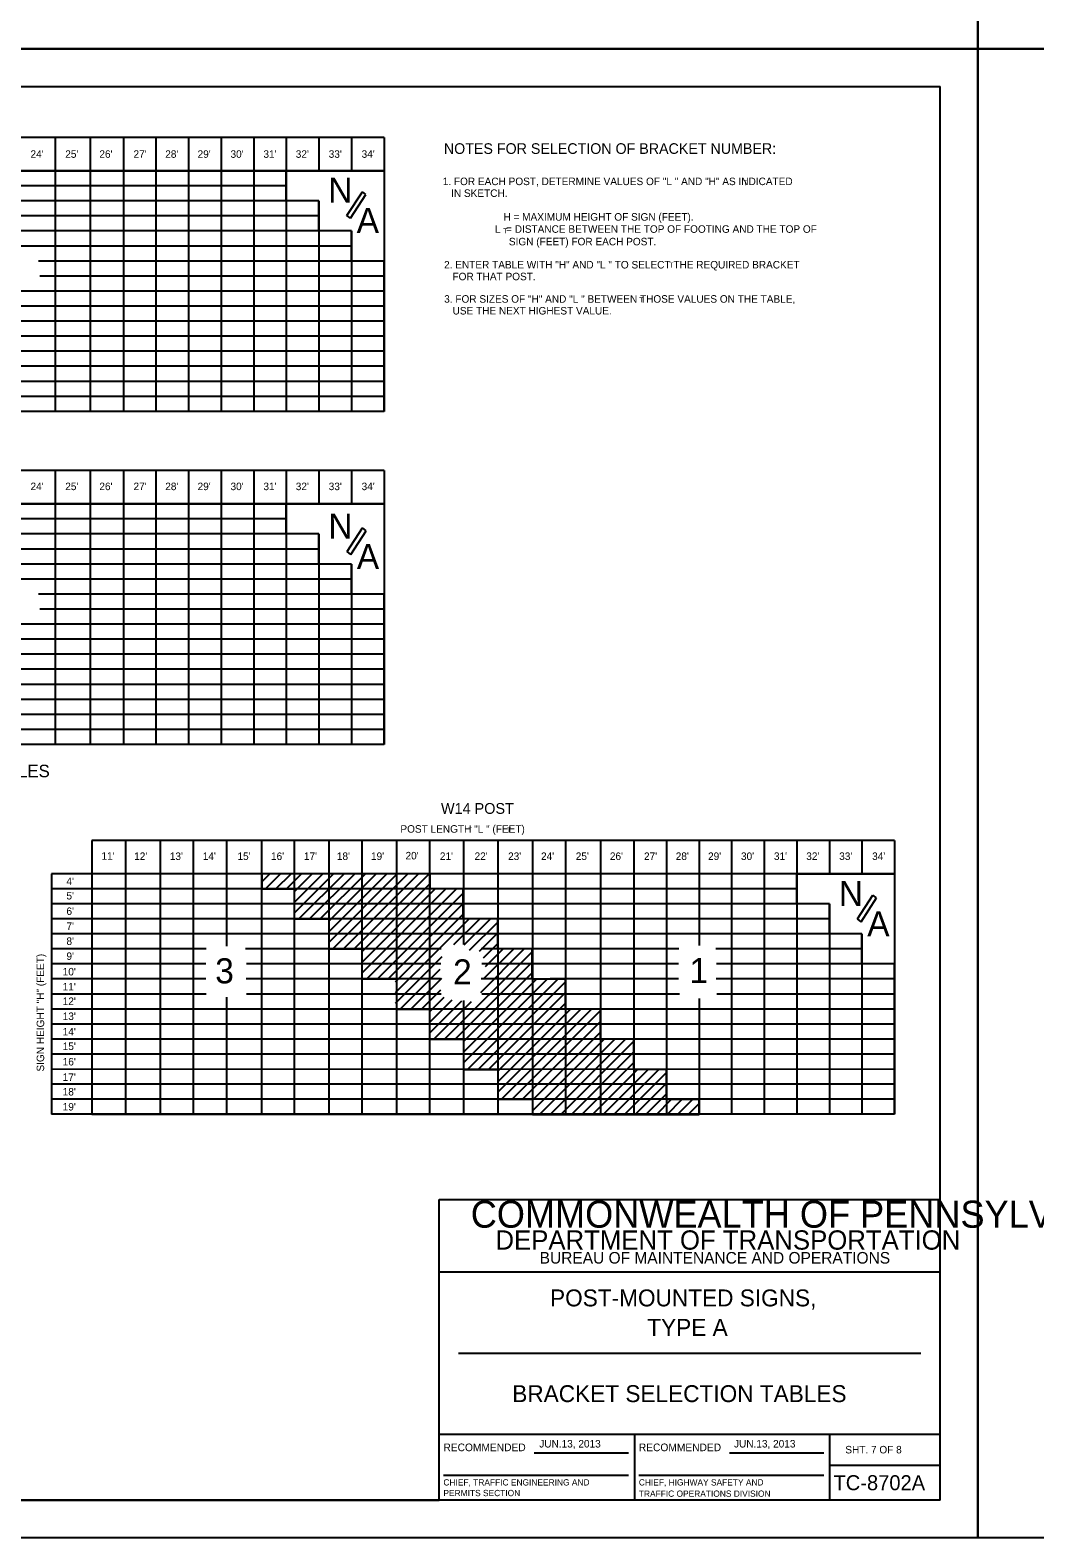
# Model space of a CAD drawing. Extents: x 637580 to 641008, y 294594 to 295782.
# Drawn here: x 639725 to 640126, y 294594 to 295195 of the extents above; entities that cross this region are included whole.
import ezdxf

# ---------------------------------------------------------------- set-up
doc = ezdxf.new("R2010")
doc.units = 0
for name, color, linetype in [('1', 7, 'Continuous'), ('2', 7, 'Continuous'), ('PLT-BNDY', 7, 'Continuous')]:
    doc.layers.add(name, color=color, linetype=linetype)

msp = doc.modelspace()

# ---------------------------------------------------------------- linework, layer by layer
at = {"layer": '1'}
for p, q in [((639302.31, 295172.63), (640088.31, 295172.63)), ((640088.31, 294608.63), (640088.31, 295172.63)), ((639888.31, 294608.63), (639888.31, 294728.63)), ((639888.31, 294728.63), (640088.31, 294728.63)), ((640088.31, 294699.63), (639888.31, 294699.63)), ((639896.06, 294667.31), (640080.56, 294667.31)), ((639888.31, 294635), (640088.31, 294635)), ((639966.31, 294635), (639966.31, 294608.63)), ((640044.19, 294608.63), (640044.19, 294635)), ((639926.24, 294627.57), (639963.87, 294627.57)), ((640004.24, 294627.57), (640041.87, 294627.57)), ((640044.19, 294622.63), (640088.31, 294622.63)), ((639889.99, 294618.68), (639963.87, 294618.68)), ((639967.99, 294618.68), (640041.87, 294618.68)), ((640088.31, 294608.63), (639302.31, 294608.63)), ((639302.31, 294608.63), (639888.31, 294608.63))]:
    msp.add_line(p, q, dxfattribs=at)
at = {"layer": '2'}
for p, q in [((639866.29, 295152.27), (639545.88, 295152.27)), ((639734.98, 295152.27), (639734.98, 295043.01)), ((639748.99, 295152.27), (639748.99, 295043.01)), ((639762.25, 295152.27), (639762.25, 295043.01)), ((639775.25, 295152.27), (639775.25, 295043.01)), ((639788.26, 295152.27), (639788.26, 295043.01)), ((639801.26, 295152.27), (639801.26, 295043.01)), ((639814.27, 295152.27), (639814.27, 295043.01)), ((639827.27, 295152.27), (639827.27, 295043.01)), ((639840.28, 295152.27), (639840.28, 295139.01)), ((639853.28, 295152.27), (639853.28, 295139.01)), ((639866.29, 295152.27), (639866.29, 295043.01)), ((639866.29, 295139.01), (639529.84, 295139.01)), ((639586.4, 295139.01), (639827.27, 295139.01)), ((639827.27, 295139.01), (639866.29, 295139.01)), ((639827.27, 295127.01), (639827.27, 295139.01)), ((639866.29, 295139.01), (639866.29, 295103.01)), ((639827.27, 295133.01), (639529.84, 295133.01)), ((639840.28, 295127.01), (639529.84, 295127.01)), ((639840.28, 295127.01), (639827.27, 295127.01)), ((639840.28, 295115.01), (639840.28, 295127.01)), ((639840.28, 295127.01), (639840.28, 295043.01)), ((639840.28, 295121.01), (639529.84, 295121.01)), ((639853.28, 295115.01), (639529.84, 295115.01)), ((639853.28, 295115.01), (639840.28, 295115.01)), ((639853.28, 295103.01), (639853.28, 295115.01)), ((639853.28, 295115.01), (639853.28, 295043.01)), ((639853.28, 295109.01), (639529.84, 295109.01)), ((639866.29, 295103.01), (639728.38, 295103.01)), ((639866.29, 295103.01), (639853.28, 295103.01)), ((639866.29, 295043.01), (639866.29, 295103.01)), ((639866.29, 295097.01), (639728.91, 295097.01)), ((639866.29, 295091.01), (639619.55, 295091.01)), ((639866.29, 295085.01), (639575.26, 295085.01)), ((639866.29, 295079.01), (639583.36, 295079.01)), ((639866.29, 295073.01), (639583.5, 295073.01)), ((639866.29, 295067.01), (639576.49, 295067.01)), ((639866.29, 295061.01), (639529.84, 295061.01)), ((639866.29, 295055.01), (639529.84, 295055.01)), ((639866.29, 295049.01), (639529.84, 295049.01)), ((639866.29, 295043.01), (639529.84, 295043.01)), ((639866.29, 295043.01), (639694.21, 295043.01)), ((639866.29, 295019.39), (639545.88, 295019.39)), ((639734.98, 295019.39), (639734.98, 294910.13)), ((639748.99, 295019.39), (639748.99, 294910.13)), ((639762.25, 295019.39), (639762.25, 294910.13)), ((639775.25, 295019.39), (639775.25, 294910.13)), ((639788.26, 295019.39), (639788.26, 294910.13)), ((639801.26, 295019.39), (639801.26, 294910.13)), ((639814.27, 295019.39), (639814.27, 294910.13)), ((639827.27, 295019.39), (639827.27, 294910.13)), ((639840.28, 295019.39), (639840.28, 295006.13)), ((639853.28, 295019.39), (639853.28, 295006.13)), ((639866.29, 295019.39), (639866.29, 294910.13)), ((639866.29, 295006.13), (639529.84, 295006.13)), ((639613.67, 295006.13), (639827.27, 295006.13)), ((639827.27, 295006.13), (639866.29, 295006.13)), ((639827.27, 294994.13), (639827.27, 295006.13)), ((639866.29, 295006.13), (639866.29, 294970.13)), ((639827.27, 295000.13), (639529.84, 295000.13)), ((639840.28, 294994.13), (639529.84, 294994.13)), ((639840.28, 294994.13), (639827.27, 294994.13)), ((639840.28, 294982.13), (639840.28, 294994.13)), ((639840.28, 294994.13), (639840.28, 294910.13)), ((639840.28, 294988.13), (639529.84, 294988.13)), ((639853.28, 294982.13), (639529.84, 294982.13)), ((639853.28, 294982.13), (639840.28, 294982.13)), ((639853.28, 294970.13), (639853.28, 294982.13)), ((639853.28, 294982.13), (639853.28, 294910.13)), ((639853.28, 294976.13), (639529.84, 294976.13)), ((639866.29, 294970.13), (639728.38, 294970.13)), ((639866.29, 294970.13), (639853.28, 294970.13)), ((639866.29, 294910.13), (639866.29, 294970.13)), ((639866.29, 294964.13), (639728.91, 294964.13)), ((639866.29, 294958.13), (639643.27, 294958.13)), ((639866.29, 294952.13), (639575.26, 294952.13)), ((639866.29, 294946.13), (639583.36, 294946.13)), ((639866.29, 294940.13), (639583.5, 294940.13)), ((639866.29, 294934.13), (639576.49, 294934.13)), ((639866.29, 294928.13), (639529.84, 294928.13)), ((639866.29, 294922.13), (639529.84, 294922.13)), ((639866.29, 294916.13), (639529.84, 294916.13)), ((639866.29, 294910.13), (639529.84, 294910.13)), ((639866.29, 294910.13), (639721.72, 294910.13)), ((640070.04, 294871.85), (639749.64, 294871.85)), ((639749.64, 294871.85), (639749.64, 294762.59)), ((639763.15, 294871.85), (639763.15, 294762.59)), ((639776.9, 294871.85), (639776.9, 294762.59)), ((639790.16, 294871.85), (639790.16, 294762.59)), ((639803.42, 294871.85), (639803.42, 294829.67)), ((639817.42, 294871.85), (639817.42, 294762.59)), ((639830.43, 294871.85), (639830.43, 294762.59)), ((639844.19, 294871.85), (639844.19, 294762.59)), ((639857.44, 294871.85), (639857.44, 294762.59)), ((639871.2, 294871.85), (639871.2, 294762.59)), ((639884.46, 294871.85), (639884.46, 294762.59)), ((639897.97, 294871.85), (639897.97, 294830.38)), ((639911.72, 294871.85), (639911.72, 294762.59)), ((639925.48, 294871.85), (639925.48, 294762.59)), ((639938.74, 294871.85), (639938.74, 294762.59)), ((639952.74, 294871.85), (639952.74, 294762.59)), ((639966, 294871.85), (639966, 294762.59)), ((639979.01, 294871.85), (639979.01, 294762.59)), ((639992.01, 294871.85), (639992.01, 294829.95)), ((640005.02, 294871.85), (640005.02, 294762.59)), ((640018.02, 294871.85), (640018.02, 294762.59)), ((640031.03, 294871.85), (640031.03, 294762.59)), ((640044.03, 294871.85), (640044.03, 294858.59)), ((640057.04, 294871.85), (640057.04, 294858.59)), ((640070.04, 294871.85), (640070.04, 294762.59)), ((639733.6, 294858.59), (639733.6, 294762.59)), ((640070.04, 294858.59), (639733.6, 294858.59)), ((639817.45, 294858.57), (639749.75, 294858.57)), ((639817.45, 294858.57), (639817.45, 294852.59)), ((639822.94, 294858.57), (639817.45, 294858.57)), ((639817.45, 294855.34), (639820.68, 294858.57)), ((639818.92, 294852.57), (639824.92, 294858.57)), ((639884.7, 294858.57), (639822.94, 294858.57)), ((639823.16, 294852.57), (639829.16, 294858.57)), ((639827.41, 294852.57), (639833.41, 294858.57)), ((639830.64, 294851.56), (639837.65, 294858.57)), ((639830.64, 294847.32), (639841.89, 294858.57)), ((639830.64, 294843.07), (639846.13, 294858.57)), ((639832.34, 294840.53), (639850.38, 294858.57)), ((639836.58, 294840.53), (639854.62, 294858.57)), ((639840.82, 294840.53), (639858.86, 294858.57)), ((639844.19, 294839.65), (639863.1, 294858.57)), ((639844.19, 294835.41), (639867.35, 294858.57)), ((639844.19, 294831.17), (639871.59, 294858.57)), ((639845.85, 294828.59), (639875.83, 294858.57)), ((639850.1, 294828.59), (639880.07, 294858.57)), ((639854.34, 294828.59), (639884.32, 294858.57)), ((640031.03, 294858.59), (639884.46, 294858.59)), ((639884.7, 294852.53), (639884.7, 294858.57)), ((640031.03, 294858.59), (640070.04, 294858.59)), ((640031.03, 294846.59), (640031.03, 294858.59)), ((640070.04, 294858.59), (640070.04, 294822.59)), ((640031.03, 294852.59), (639733.6, 294852.59)), ((639817.45, 294852.59), (639830.43, 294852.59)), ((639830.43, 294852.59), (639830.43, 294840.59)), ((639857.44, 294827.46), (639884.7, 294854.72)), ((639857.44, 294823.21), (639886.76, 294852.53)), ((639857.44, 294818.97), (639891, 294852.53)), ((639859.27, 294816.56), (639895.25, 294852.53)), ((639863.52, 294816.56), (639897.85, 294850.89)), ((639897.85, 294852.53), (639884.7, 294852.53)), ((639897.85, 294840.58), (639897.85, 294852.53)), ((640044.03, 294846.59), (639733.6, 294846.59)), ((639867.76, 294816.56), (639897.85, 294846.65)), ((640044.03, 294846.59), (640031.03, 294846.59)), ((640044.03, 294834.59), (640044.03, 294846.59)), ((640044.03, 294846.59), (640044.03, 294762.59)), ((640044.03, 294840.59), (639733.6, 294840.59)), ((639830.43, 294840.59), (639844.19, 294840.59)), ((639844.19, 294840.59), (639844.19, 294828.59)), ((639870.92, 294815.47), (639897.85, 294842.41)), ((639870.92, 294811.23), (639900.26, 294840.58)), ((639894.21, 294830.28), (639904.51, 294840.58)), ((639911.66, 294840.58), (639897.85, 294840.58)), ((639898.32, 294830.15), (639908.75, 294840.58)), ((639900.44, 294828.03), (639911.66, 294839.24)), ((639911.66, 294828.55), (639911.66, 294840.58)), ((640057.04, 294834.59), (639733.6, 294834.59)), ((639904.35, 294827.69), (639911.66, 294835)), ((640057.04, 294834.59), (640044.03, 294834.59)), ((640057.04, 294822.59), (640057.04, 294834.59)), ((640057.04, 294834.59), (640057.04, 294762.59)), ((639795.35, 294828.59), (639733.6, 294828.59)), ((639889.05, 294828.59), (639811.04, 294828.59)), ((639844.19, 294828.59), (639857.44, 294828.59)), ((639857.44, 294828.59), (639857.44, 294816.59)), ((639870.92, 294806.99), (639889.54, 294825.62)), ((639890.42, 294792.55), (639925.48, 294827.61)), ((639904.89, 294811.26), (639922.14, 294828.52)), ((639983.99, 294828.59), (639905.03, 294828.59)), ((639905.94, 294825.04), (639911.66, 294830.76)), ((639905.98, 294816.59), (639917.9, 294828.52)), ((639906.74, 294821.59), (639913.66, 294828.52)), ((639925.47, 294828.55), (639911.66, 294828.55)), ((639925.47, 294816.58), (639925.47, 294828.55)), ((640057.04, 294828.59), (639998.77, 294828.59)), ((639795.16, 294822.59), (639733.6, 294822.59)), ((639817.42, 294822.59), (639811.33, 294822.59)), ((639888.94, 294822.59), (639817.42, 294822.59)), ((639872.73, 294804.55), (639888.69, 294820.51)), ((639894.66, 294792.55), (639925.48, 294823.37)), ((639925.48, 294822.59), (639905.26, 294822.59)), ((639983.86, 294822.59), (639925.48, 294822.59)), ((640070.04, 294822.59), (639999.03, 294822.59)), ((640070.04, 294822.59), (640057.04, 294822.59)), ((640070.04, 294762.59), (640070.04, 294822.59)), ((639795.2, 294816.59), (639733.6, 294816.59)), ((639817.42, 294816.59), (639811.29, 294816.59)), ((639888.82, 294816.59), (639817.42, 294816.59)), ((639857.44, 294816.59), (639871.2, 294816.59)), ((639871.2, 294816.59), (639871.2, 294804.59)), ((639876.97, 294804.55), (639889.32, 294816.9)), ((639897.94, 294791.58), (639925.48, 294819.12)), ((639897.94, 294787.34), (639927.11, 294816.52)), ((639897.94, 294783.1), (639931.36, 294816.52)), ((639899.56, 294780.48), (639935.66, 294816.58)), ((639903.81, 294780.48), (639938.74, 294815.41)), ((639925.48, 294816.59), (639905.03, 294816.59)), ((639938.74, 294816.58), (639925.47, 294816.58)), ((639983.86, 294816.59), (639932.66, 294816.59)), ((639938.74, 294804.59), (639938.74, 294816.58)), ((640070.04, 294816.59), (639998.9, 294816.59)), ((639795.35, 294810.59), (639733.6, 294810.59)), ((639803.42, 294809.34), (639803.42, 294762.59)), ((639817.42, 294810.59), (639811.38, 294810.59)), ((639889.05, 294810.59), (639817.42, 294810.59)), ((639881.21, 294804.55), (639888.92, 294812.26)), ((639884.69, 294803.79), (639890.25, 294809.35)), ((639884.69, 294799.54), (639893.46, 294808.32)), ((639884.69, 294795.3), (639897.3, 294807.92)), ((639886.18, 294792.55), (639901.18, 294807.55)), ((639897.97, 294808.01), (639897.97, 294762.59)), ((639984.25, 294810.59), (639905.37, 294810.59)), ((639908.05, 294780.48), (639938.74, 294811.17)), ((639992.01, 294808.81), (639992.01, 294762.59)), ((640070.04, 294810.59), (639999.16, 294810.59)), ((639776.9, 294804.59), (639733.6, 294804.59)), ((640070.04, 294804.59), (639776.9, 294804.59)), ((639871.2, 294804.59), (639884.46, 294804.59)), ((639884.46, 294804.59), (639884.46, 294792.59)), ((639911.67, 294779.86), (639938.74, 294806.92)), ((639911.67, 294775.62), (639940.65, 294804.59)), ((639911.67, 294771.38), (639944.82, 294804.52)), ((639913.14, 294768.6), (639949.13, 294804.59)), ((639917.38, 294768.6), (639952.74, 294803.96)), ((639952.74, 294804.59), (639938.74, 294804.59)), ((639952.74, 294792.59), (639952.74, 294804.59)), ((639776.9, 294798.59), (639733.6, 294798.59)), ((640070.04, 294798.59), (639776.9, 294798.59)), ((639921.62, 294768.6), (639952.76, 294799.73)), ((639925.51, 294768.24), (639952.76, 294795.49)), ((639776.9, 294792.59), (639733.6, 294792.59)), ((640070.04, 294792.59), (639776.9, 294792.59)), ((639884.46, 294792.59), (639897.96, 294792.59)), ((639897.96, 294792.59), (639897.96, 294780.52)), ((639925.51, 294764), (639954.02, 294792.51)), ((639928.32, 294762.57), (639958.27, 294792.51)), ((639932.57, 294762.57), (639962.51, 294792.51)), ((639936.81, 294762.57), (639965.98, 294791.74)), ((639966.01, 294792.59), (639952.74, 294792.59)), ((639966.01, 294780.5), (639966.01, 294792.59)), ((639776.9, 294786.59), (639733.6, 294786.59)), ((640070.04, 294786.59), (639776.9, 294786.59)), ((639941.05, 294762.57), (639965.98, 294787.5)), ((639945.29, 294762.57), (639965.98, 294783.26)), ((640070.04, 294780.47), (639733.6, 294780.59)), ((639897.96, 294780.52), (639911.73, 294780.52)), ((639911.73, 294780.52), (639911.73, 294768.6)), ((639949.54, 294762.57), (639967.47, 294780.5)), ((639953.78, 294762.57), (639971.71, 294780.5)), ((639958.02, 294762.57), (639975.95, 294780.5)), ((639962.27, 294762.57), (639979.01, 294779.32)), ((639979.01, 294780.5), (639966.01, 294780.5)), ((639979.01, 294768.53), (639979.01, 294780.5)), ((640070.04, 294774.59), (639733.6, 294774.59)), ((639966.51, 294762.57), (639979.01, 294775.08)), ((640070.04, 294768.59), (639733.6, 294768.59)), ((639911.73, 294768.6), (639925.51, 294768.6)), ((639925.51, 294768.6), (639925.51, 294762.57)), ((639970.75, 294762.57), (639979.01, 294770.83)), ((639974.99, 294762.57), (639980.95, 294768.53)), ((639992.02, 294768.53), (639979.01, 294768.53)), ((639979.24, 294762.57), (639985.19, 294768.53)), ((639983.48, 294762.57), (639989.44, 294768.53)), ((639987.72, 294762.57), (639992.02, 294766.87)), ((639992.02, 294762.57), (639992.02, 294768.53)), ((640070.04, 294762.59), (639733.6, 294762.59)), ((639749.64, 294762.59), (639925.48, 294762.59)), ((639925.51, 294762.57), (639992.02, 294762.57)), ((639991.96, 294762.57), (639992.02, 294762.62)), ((640070.04, 294762.59), (639992.01, 294762.59))]:
    msp.add_line(p, q, dxfattribs=at)
for points in [[(639851.5, 295121.18), (639857.64, 295130.63)], [(639852.92, 295120.07), (639859.06, 295129.52)], [(639859.06, 295129.52), (639857.64, 295130.63)], [(639852.92, 295120.07), (639851.5, 295121.18)], [(639851.57, 294987.08), (639857.71, 294996.53)], [(639852.99, 294985.98), (639859.13, 294995.43)], [(639859.13, 294995.43), (639857.71, 294996.53)], [(639852.99, 294985.98), (639851.57, 294987.08)], [(640055.28, 294840.56), (640061.43, 294850)], [(640062.85, 294848.9), (640061.43, 294850)], [(640056.7, 294839.45), (640062.85, 294848.9)], [(640056.7, 294839.45), (640055.28, 294840.56)]]:
    msp.add_lwpolyline(points, dxfattribs=at)
at = {"layer": 'PLT-BNDY'}
for points in [[(639262.31, 295781.63), (640103.31, 295781.63), (640103.31, 295187.63), (639262.31, 295187.63)], [(640103.31, 295781.63), (640944.31, 295781.63), (640944.31, 295187.63), (640103.31, 295187.63)], [(639262.31, 295187.63), (640103.31, 295187.63), (640103.31, 294593.63), (639262.31, 294593.63)], [(640103.31, 295187.63), (640944.31, 295187.63), (640944.31, 294593.63), (640103.31, 294593.63)]]:
    msp.add_lwpolyline(points, close=True, dxfattribs=at)

# ---------------------------------------------------------------- texts
at = {"layer": '1'}
for s, height, p in [('1. FOR EACH POST, DETERMINE VALUES OF "L " AND "H" AS INDICATED', 3, (639889.72, 295133.3)), ('T', 2, (640009.65, 295133.24)), ('   IN SKETCH.', 3, (639889.72, 295128.6)), ('H = MAXIMUM HEIGHT OF SIGN (FEET).', 3, (639913.95, 295119.12)), ('L  = DISTANCE BETWEEN THE TOP OF FOOTING AND THE TOP OF', 3, (639910.55, 295114.28)), ('T', 2, (639913.88, 295114.06)), ('     SIGN (FEET) FOR EACH POST.', 3, (639910.55, 295109.28)), ('2. ENTER TABLE WITH "H" AND "L " TO SELECT THE REQUIRED BRACKET', 3, (639890.26, 295100.05)), ('T', 2, (639980.13, 295100.43)), ('   FOR THAT POST.', 3, (639890.26, 295095.35)), ('3. FOR SIZES OF "H" AND "L " BETWEEN THOSE VALUES ON THE TABLE,', 3, (639890.3, 295086.39)), ('   USE THE NEXT HIGHEST VALUE.', 3, (639890.3, 295081.69)), ('T', 2, (639968.12, 295086.5)), ('COMMONWEALTH OF PENNSYLVANIA', 10.7828, (639900.9, 294717.36)), ('DEPARTMENT OF TRANSPORTATION', 7.6837, (639910.76, 294708.61)), ('BUREAU OF MAINTENANCE AND OPERATIONS', 4.6253, (639928.41, 294703.04)), ('POST-MOUNTED SIGNS,', 6.75, (639932.54, 294685.97)), ('TYPE A', 6.75, (639971.35, 294674.22)), ('BRACKET SELECTION TABLES', 6.75, (639917.47, 294647.78)), ('RECOMMENDED', 3.048, (639889.99, 294628.2)), ('RECOMMENDED', 3.048, (639967.99, 294628.2)), ('SHT. 7 OF 8', 3, (640050.4, 294627.31)), ('CHIEF, TRAFFIC ENGINEERING AND', 2.5, (639889.99, 294614.51)), ('CHIEF, HIGHWAY SAFETY AND', 2.5, (639967.99, 294614.51)), ('TC-8702A', 6, (640045.68, 294612.63)), ('PERMITS SECTION', 2.5, (639889.99, 294610.26)), ('TRAFFIC OPERATIONS DIVISION', 2.5, (639967.99, 294610.01))]:
    msp.add_text(s, height=height, dxfattribs=at).set_placement(p)
at = {"layer": '2'}
for s, height, p in [('NOTES FOR SELECTION OF BRACKET NUMBER:', 4.25, (639890.17, 295145.76)), ("24'", 3, (639725.19, 295144.2)), ("25'", 3, (639739.05, 295144.2)), ("26'", 3, (639752.67, 295144.2)), ("27'", 3, (639766.3, 295144.2)), ("28'", 3, (639778.96, 295144.2)), ("29'", 3, (639791.87, 295144.2)), ("30'", 3, (639805.01, 295144.2)), ("31'", 3, (639818.15, 295144.2)), ("32'", 3, (639831.06, 295144.2)), ("33'", 3, (639844.2, 295144.2)), ("34'", 3, (639857.34, 295144.2)), ('N', 10, (639844, 295126.34)), ('A', 10, (639855.37, 295114.23)), ("24'", 3, (639725.19, 295011.61)), ("25'", 3, (639739.05, 295011.61)), ("26'", 3, (639752.67, 295011.61)), ("27'", 3, (639766.3, 295011.61)), ("28'", 3, (639778.96, 295011.61)), ("29'", 3, (639791.87, 295011.61)), ("30'", 3, (639805.01, 295011.61)), ("31'", 3, (639818.15, 295011.61)), ("32'", 3, (639831.06, 295011.61)), ("33'", 3, (639844.2, 295011.61)), ("34'", 3, (639857.34, 295011.61)), ('N', 10, (639844.07, 294992.24)), ('A', 10, (639855.43, 294980.14)), ('B-525 BRACKET TABLES', 5, (639654.09, 294897.07)), ('W14 POST', 4.3, (639889.02, 294882.47)), ('POST LENGTH "L " (FEET)', 3, (639872.82, 294874.95)), ('T', 2, (639899.84, 294875.12)), ('T', 2, (639915.34, 294875.12)), ("20'", 3, (639874.87, 294864.29)), ("11'", 3, (639753.51, 294864.18)), ("12'", 3, (639766.55, 294864.07)), ("13'", 3, (639780.78, 294864.07)), ("14'", 3, (639793.93, 294864.07)), ("15'", 3, (639807.79, 294864.07)), ("16'", 3, (639821.17, 294864.07)), ("17'", 3, (639834.31, 294864.07)), ("18'", 3, (639847.46, 294864.07)), ("19'", 3, (639861.08, 294864.07)), ("21'", 3, (639888.56, 294864.07)), ("22'", 3, (639902.42, 294864.07)), ("23'", 3, (639915.8, 294864.07)), ("24'", 3, (639928.95, 294864.07)), ("25'", 3, (639942.81, 294864.07)), ("26'", 3, (639956.43, 294864.07)), ("27'", 3, (639970.05, 294864.07)), ("28'", 3, (639982.72, 294864.07)), ("29'", 3, (639995.62, 294864.07)), ("30'", 3, (640008.76, 294864.07)), ("31'", 3, (640021.91, 294864.07)), ("32'", 3, (640034.81, 294864.07)), ("33'", 3, (640047.96, 294864.07)), ("34'", 3, (640061.1, 294864.07)), ('N', 10, (640047.79, 294845.72)), ('A', 10, (640059.15, 294833.61)), ("10'", 3, (639738.03, 294818.01)), ('3', 10, (639798.91, 294814.84)), ('2', 10, (639893.84, 294814.42)), ('1', 10, (639988.19, 294814.92)), ("11'", 3, (639738.03, 294812.03)), ("12'", 3, (639738.03, 294806.21)), ("13'", 3, (639738.03, 294800.22)), ("14'", 3, (639738.03, 294794.06)), ("15'", 3, (639738.03, 294788.25)), ("16'", 3, (639738.03, 294782.08)), ("17'", 3, (639738.03, 294775.92)), ("18'", 3, (639738.03, 294770.11)), ("19'", 3, (639738.03, 294764.12)), ('JUN.13, 2013', 3, (639928.25, 294629.67)), ('JUN.13, 2013', 3, (640005.97, 294629.67))]:
    msp.add_text(s, height=height, dxfattribs=at).set_placement(p)
for s, rotation, p in [("4'", 360, (639739.53, 294854.07)), ("5'", 360, (639739.53, 294848.31)), ("6'", 360, (639739.53, 294842.14)), ("7'", 360, (639739.53, 294836.16)), ("8'", 360, (639739.53, 294830.17)), ('SIGN HEIGHT "H" (FEET)', 90, (639730.63, 294779.65)), ("9'", 360, (639739.53, 294824.18))]:
    msp.add_text(s, height=3, rotation=rotation, dxfattribs=at).set_placement(p)

doc.saveas('drawing.dxf')
